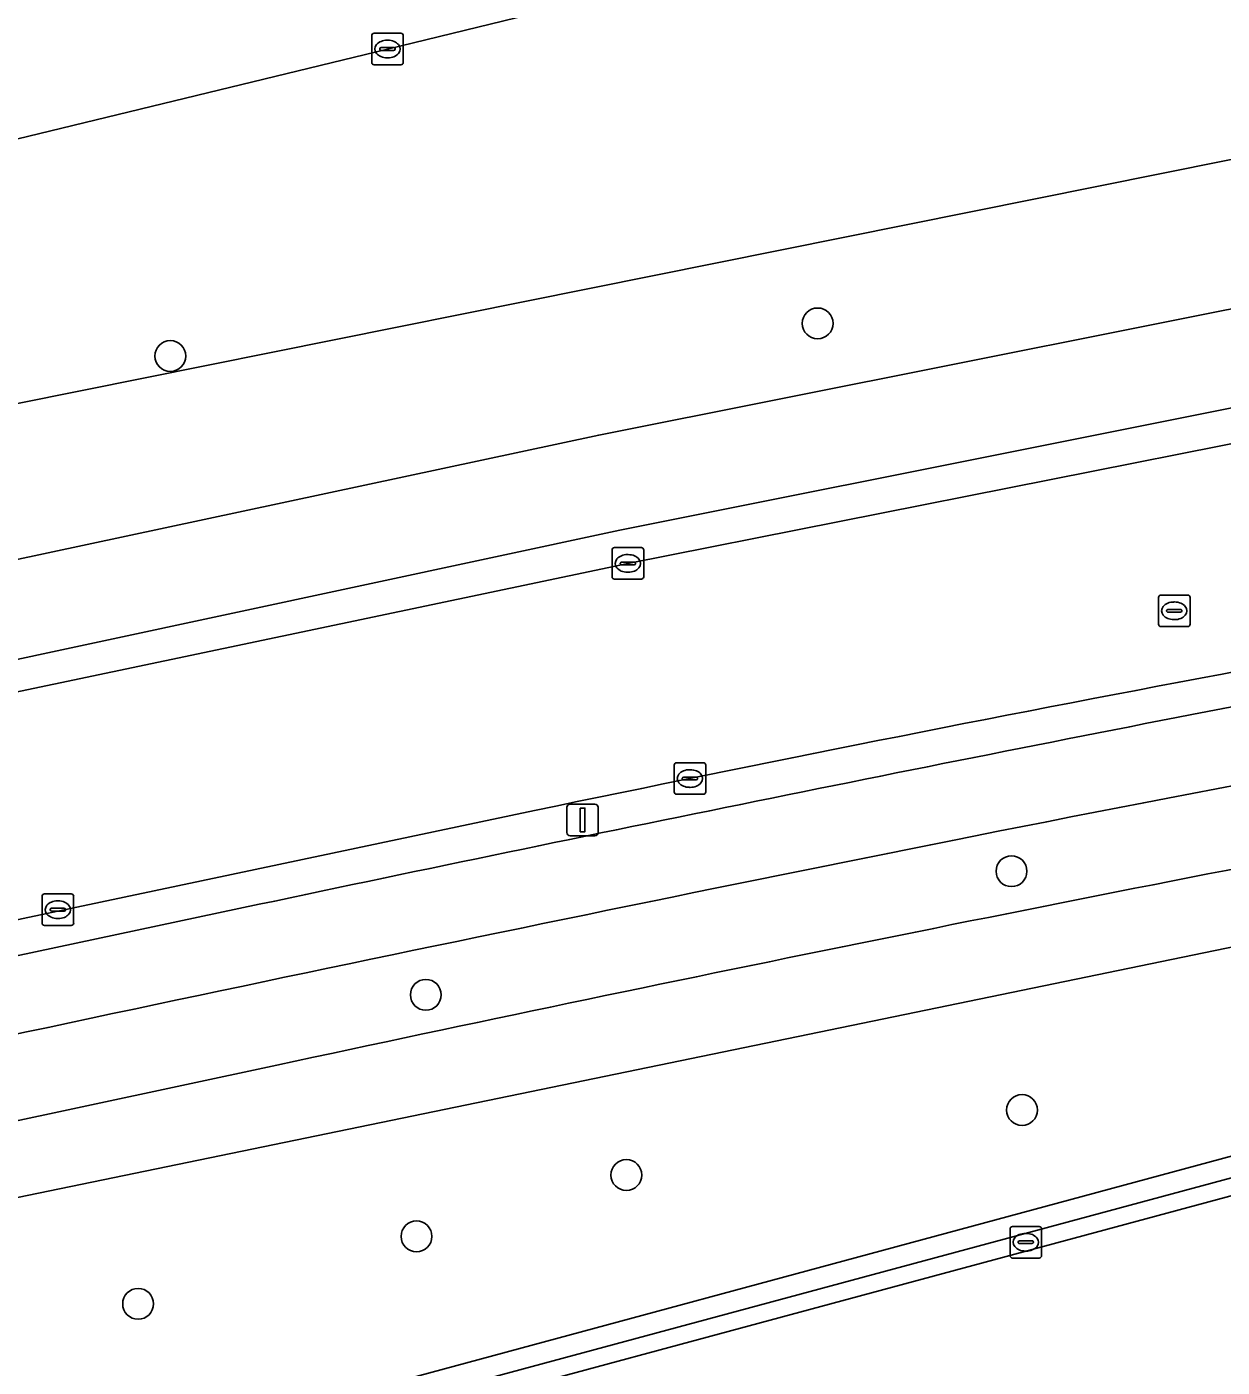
# Model space of a CAD drawing. Extents: x 159053 to 160042, y 380449 to 381423.
# Drawn here: x 159623.16 to 159661.07, y 380798.12 to 380840.65 of the extents above; entities that cross this region are included whole.
import ezdxf

# ---------------------------------------------------------------- set-up
doc = ezdxf.new("R2010")
doc.units = 0
for name, color, linetype in [('IMGEO_Berm_groen', 7, 'Continuous'), ('IMGEO_Boom', 7, 'Continuous'), ('IMGEO_Fietspad_gesloten', 7, 'Continuous'), ('IMGEO_Groenvoorziening', 7, 'Continuous'), ('IMGEO_Hek', 7, 'Continuous'), ('IMGEO_Kolk', 7, 'Continuous'), ('IMGEO_Lichtmast', 7, 'Continuous'), ('IMGEO_Rijbaan_lokaal_gesloten', 7, 'Continuous'), ('IMGEO_Rijbaan_lokaal_open', 7, 'Continuous'), ('IMGEO_Rioolput', 7, 'Continuous'), ('IMGEO_Verkeerseiland_open', 7, 'Continuous'), ('IMGEO_Voetpad_open', 7, 'Continuous')]:
    doc.layers.add(name, color=color, linetype=linetype)

msp = doc.modelspace()

# ---------------------------------------------------------------- linework, layer by layer
at = {"layer": 'IMGEO_Berm_groen'}
for points in [[(159715.096, 380856.651), (159710.91, 380855.897), (159710.496, 380858.162), (159710.479, 380858.158), (159707.466, 380857.527), (159705.532, 380857.109), (159703.562, 380856.689), (159701.602, 380856.185), (159694.58, 380854.51), (159674.597, 380849.669), (159654.61, 380844.821), (159634.598, 380839.941), (159614.623, 380835.096), (159594.636, 380830.246), (159580.633, 380826.862), (159582.518, 380820.586), (159683.336, 380840.857)], [(159702.826, 380840.849), (159708.623, 380846.103), (159702.394, 380850.759), (159692.426, 380848.77), (159683.336, 380840.857), (159582.518, 380820.586), (159580.633, 380826.862), (159574.631, 380825.412), (159574.39, 380825.35)], [(159583.943, 380815.437), (159641.299, 380827.696), (159669.796, 380833.379), (159689.195, 380837.604), (159701.47, 380840.418)], [(159609.517, 380805.8), (159580.041, 380799.489), (159531.309, 380789.098), (159521.713, 380787.099), (159506.465, 380783.743), (159506.964, 380781.227), (159514.007, 380782.776), (159520.552, 380784.102), (159554.204, 380791.269), (159597.933, 380800.609), (159631.091, 380807.706)]]:
    msp.add_lwpolyline(points, dxfattribs=at)
for centre, radius, start, end in [((159853.154, 379811.541), 1023.159, 98.459848, 101.269809), ((160096.795, 378593.484), 2265.344, 101.292528, 102.421452), ((159960.621, 379278.255), 1564.548, 100.773484, 102.158865)]:
    msp.add_arc(centre, radius, start, end, dxfattribs=at)
at = {"layer": 'IMGEO_Boom'}
for centre in [(159648.241, 380831.236), (159627.708, 380830.202), (159654.39, 380813.858), (159635.812, 380809.938), (159654.724, 380806.281), (159642.175, 380804.219), (159635.518, 380802.274), (159626.687, 380800.134)]:
    msp.add_circle(centre, 0.489, dxfattribs=at)
at = {"layer": 'IMGEO_Fietspad_gesloten'}
for points in [[(159701.47, 380840.418), (159689.195, 380837.604), (159669.796, 380833.379), (159641.299, 380827.696), (159583.943, 380815.437)], [(159582.295, 380811.882), (159584.084, 380812.266), (159641.97, 380824.675), (159670.378, 380830.356), (159689.881, 380834.577), (159702.755, 380837.567)], [(159630.529, 380812.809), (159579.274, 380801.887)]]:
    msp.add_lwpolyline(points, dxfattribs=at)
for centre, radius, start, end in [((159853.154, 379811.541), 1023.159, 98.459848, 101.269809), ((160023.613, 378957.12), 1896.865, 100.98719, 101.959957), ((160096.795, 378593.484), 2265.344, 101.292528, 102.421452)]:
    msp.add_arc(centre, radius, start, end, dxfattribs=at)
at = {"layer": 'IMGEO_Groenvoorziening'}
msp.add_lwpolyline([(159714.152, 380776.048), (159705.254, 380816.619), (159704.901, 380818.226), (159704.176, 380819.004), (159690.173, 380816.785), (159681.175, 380815.073), (159670.336, 380813.303), (159605.883, 380800.005), (159537.961, 380785.234), (159507.401, 380778.807), (159508.418, 380774.748), (159508.533, 380774.71), (159511.387, 380775.509), (159550.798, 380786.279), (159553.651, 380775.706), (159557.036, 380776.621), (159694.564, 380813.798)], dxfattribs=at)
msp.add_lwpolyline([(159696.615, 380806.199), (159669.744, 380798.884), (159669.306, 380800.531), (159668.883, 380802.12), (159668.351, 380804.117), (159668.02, 380805.359), (159558.38, 380775.781), (159562.553, 380760.977), (159562.046, 380760.831), (159557.701, 380776.164), (159694.48, 380813.062), (159694.636, 380812.539), (159694.886, 380812.603), (159694.564, 380813.798), (159557.036, 380776.621), (159558.877, 380767.036), (159562.896, 380751.667), (159564.456, 380752.092), (159585.769, 380672.062), (159585.889, 380671.612), (159601.677, 380675.891), (159615.859, 380679.734), (159722.812, 380708.719), (159711.779, 380750)], close=True, dxfattribs=at)
at = {"layer": 'IMGEO_Hek'}
msp.add_lwpolyline([(159557.036, 380776.621), (159694.564, 380813.798)], dxfattribs=at)
at = {"layer": 'IMGEO_Kolk'}
for p, q in [((159634.172, 380840.441), (159635.024, 380840.441)), ((159634.097, 380839.515), (159634.097, 380840.367)), ((159634.399, 380839.984), (159634.797, 380839.984)), ((159634.585, 380840.221), (159634.61, 380840.221)), ((159635.098, 380840.367), (159635.098, 380839.515)), ((159634.356, 380839.935), (159634.356, 380839.947)), ((159634.794, 380839.898), (159634.396, 380839.898)), ((159634.608, 380839.661), (159634.583, 380839.661)), ((159634.84, 380839.947), (159634.84, 380839.935)), ((159635.024, 380839.441), (159634.172, 380839.441)), ((159641.722, 380823.197), (159641.722, 380824.049)), ((159641.797, 380824.123), (159642.649, 380824.123)), ((159642.21, 380823.903), (159642.235, 380823.903)), ((159642.723, 380824.049), (159642.723, 380823.197)), ((159641.981, 380823.617), (159641.981, 380823.629)), ((159642.419, 380823.58), (159642.021, 380823.58)), ((159642.024, 380823.666), (159642.422, 380823.666)), ((159642.465, 380823.629), (159642.465, 380823.617)), ((159642.649, 380823.123), (159641.797, 380823.123)), ((159642.233, 380823.343), (159642.208, 380823.343)), ((159643.69, 380816.373), (159643.69, 380817.225)), ((159643.765, 380817.299), (159644.617, 380817.299)), ((159644.178, 380817.079), (159644.203, 380817.079)), ((159644.691, 380817.225), (159644.691, 380816.373)), ((159643.949, 380816.793), (159643.949, 380816.805)), ((159644.387, 380816.756), (159643.989, 380816.756)), ((159643.992, 380816.842), (159644.39, 380816.842)), ((159644.433, 380816.805), (159644.433, 380816.793)), ((159644.617, 380816.299), (159643.765, 380816.299)), ((159644.201, 380816.519), (159644.176, 380816.519)), ((159623.642, 380812.212), (159623.642, 380813.064)), ((159623.717, 380813.138), (159624.569, 380813.138)), ((159624.13, 380812.918), (159624.155, 380812.918)), ((159624.643, 380813.064), (159624.643, 380812.212)), ((159623.901, 380812.632), (159623.901, 380812.644)), ((159624.339, 380812.595), (159623.941, 380812.595)), ((159623.944, 380812.681), (159624.342, 380812.681)), ((159624.153, 380812.358), (159624.128, 380812.358)), ((159624.385, 380812.644), (159624.385, 380812.632)), ((159624.569, 380812.138), (159623.717, 380812.138)), ((159654.418, 380802.588), (159655.27, 380802.588)), ((159654.343, 380801.662), (159654.343, 380802.514)), ((159654.645, 380802.131), (159655.043, 380802.131)), ((159654.831, 380802.368), (159654.856, 380802.368)), ((159655.344, 380802.514), (159655.344, 380801.662)), ((159654.602, 380802.082), (159654.602, 380802.094)), ((159655.04, 380802.045), (159654.642, 380802.045)), ((159654.854, 380801.808), (159654.829, 380801.808)), ((159655.086, 380802.094), (159655.086, 380802.082)), ((159655.27, 380801.588), (159654.418, 380801.588))]:
    msp.add_line(p, q, dxfattribs=at)
for points in [[(159634.172, 380840.441), (159635.024, 380840.441)], [(159634.097, 380839.515), (159634.097, 380840.367)], [(159635.098, 380840.367), (159635.098, 380839.515)], [(159635.024, 380839.441), (159634.172, 380839.441)], [(159641.722, 380823.197), (159641.722, 380824.049)], [(159641.797, 380824.123), (159642.649, 380824.123)], [(159642.723, 380824.049), (159642.723, 380823.197)], [(159642.649, 380823.123), (159641.797, 380823.123)], [(159643.69, 380816.373), (159643.69, 380817.225)], [(159643.765, 380817.299), (159644.617, 380817.299)], [(159644.691, 380817.225), (159644.691, 380816.373)], [(159644.617, 380816.299), (159643.765, 380816.299)], [(159623.642, 380812.212), (159623.642, 380813.064)], [(159623.717, 380813.138), (159624.569, 380813.138)], [(159624.643, 380813.064), (159624.643, 380812.212)], [(159624.569, 380812.138), (159623.717, 380812.138)], [(159654.418, 380802.588), (159655.27, 380802.588)], [(159654.343, 380801.662), (159654.343, 380802.514)], [(159655.344, 380802.514), (159655.344, 380801.662)], [(159655.27, 380801.588), (159654.418, 380801.588)]]:
    msp.add_lwpolyline(points, dxfattribs=at)
for centre, radius, start, end in [((159634.174, 380840.365), 0.0765, 91.552, 178.448), ((159634.174, 380840.365), 0.0765, 91.552, 178.448), ((159635.022, 380840.365), 0.0765, 1.552, 88.448), ((159635.022, 380840.365), 0.0765, 1.552, 88.448), ((159634.396, 380839.944), 0.0403, 85.8775, 175.7526), ((159634.801, 380839.946), 0.0386, 1.7309, 96.639), ((159634.393, 380839.934), 0.0366, 178.938, 274.7102), ((159634.797, 380839.941), 0.043, 264.8664, 352.4533), ((159634.174, 380839.517), 0.0765, 181.552, 268.448), ((159634.174, 380839.517), 0.0765, 181.552, 268.448), ((159635.022, 380839.517), 0.0765, 271.552, 358.448), ((159635.022, 380839.517), 0.0765, 271.552, 358.448), ((159641.799, 380824.047), 0.0765, 91.552, 178.448), ((159641.799, 380824.047), 0.0765, 91.552, 178.448), ((159642.647, 380824.047), 0.0765, 1.552, 88.448), ((159642.647, 380824.047), 0.0765, 1.552, 88.448), ((159642.021, 380823.626), 0.0403, 85.8775, 175.7526), ((159642.018, 380823.616), 0.0366, 178.938, 274.7102), ((159642.422, 380823.623), 0.043, 264.8664, 352.4533), ((159642.426, 380823.628), 0.0386, 1.7309, 96.639), ((159641.799, 380823.199), 0.0765, 181.552, 268.448), ((159641.799, 380823.199), 0.0765, 181.552, 268.448), ((159642.647, 380823.199), 0.0765, 271.552, 358.448), ((159642.647, 380823.199), 0.0765, 271.552, 358.448), ((159643.767, 380817.223), 0.0765, 91.552, 178.448), ((159643.767, 380817.223), 0.0765, 91.552, 178.448), ((159644.615, 380817.223), 0.0765, 1.552, 88.448), ((159644.615, 380817.223), 0.0765, 1.552, 88.448), ((159643.989, 380816.802), 0.0403, 85.8775, 175.7526), ((159643.986, 380816.792), 0.0366, 178.938, 274.7102), ((159644.39, 380816.799), 0.043, 264.8664, 352.4533), ((159644.394, 380816.804), 0.0386, 1.7309, 96.639), ((159643.767, 380816.375), 0.0765, 181.552, 268.448), ((159643.767, 380816.375), 0.0765, 181.552, 268.448), ((159644.615, 380816.375), 0.0765, 271.552, 358.448), ((159644.615, 380816.375), 0.0765, 271.552, 358.448), ((159623.719, 380813.062), 0.0765, 91.552, 178.448), ((159623.719, 380813.062), 0.0765, 91.552, 178.448), ((159624.567, 380813.062), 0.0765, 1.552, 88.448), ((159624.567, 380813.062), 0.0765, 1.552, 88.448), ((159623.941, 380812.641), 0.0403, 85.8775, 175.7526), ((159623.938, 380812.631), 0.0366, 178.938, 274.7102), ((159624.342, 380812.638), 0.043, 264.8664, 352.4533), ((159624.346, 380812.643), 0.0386, 1.7309, 96.639), ((159623.719, 380812.214), 0.0765, 181.552, 268.448), ((159623.719, 380812.214), 0.0765, 181.552, 268.448), ((159624.567, 380812.214), 0.0765, 271.552, 358.448), ((159624.567, 380812.214), 0.0765, 271.552, 358.448), ((159654.42, 380802.512), 0.0765, 91.552, 178.448), ((159654.42, 380802.512), 0.0765, 91.552, 178.448), ((159655.268, 380802.512), 0.0765, 1.552, 88.448), ((159655.268, 380802.512), 0.0765, 1.552, 88.448), ((159654.642, 380802.091), 0.0403, 85.8775, 175.7526), ((159655.047, 380802.093), 0.0386, 1.7309, 96.639), ((159654.639, 380802.081), 0.0366, 178.938, 274.7102), ((159655.043, 380802.088), 0.043, 264.8664, 352.4533), ((159654.42, 380801.664), 0.0765, 181.552, 268.448), ((159654.42, 380801.664), 0.0765, 181.552, 268.448), ((159655.268, 380801.664), 0.0765, 271.552, 358.448), ((159655.268, 380801.664), 0.0765, 271.552, 358.448)]:
    msp.add_arc(centre, radius, start, end, dxfattribs=at)
for centre, major_axis, ratio, start_param, end_param in [((159634.584, 380839.941), (-0.387, 0.002), 0.722429, 4.712389, 7.853982), ((159634.609, 380839.941), (-0.39, 0.002), 0.717154, 1.570796, 4.712389), ((159642.209, 380823.623), (-0.387, 0.002), 0.722429, 4.712389, 7.853982), ((159642.234, 380823.623), (-0.39, 0.002), 0.717154, 1.570796, 4.712389), ((159644.177, 380816.799), (-0.387, 0.002), 0.722429, 4.712389, 7.853982), ((159644.202, 380816.799), (-0.39, 0.002), 0.717154, 1.570796, 4.712389), ((159624.129, 380812.638), (-0.387, 0.002), 0.722429, 4.712389, 7.853982), ((159624.154, 380812.638), (-0.39, 0.002), 0.717154, 1.570796, 4.712389), ((159654.83, 380802.088), (-0.387, 0.002), 0.722429, 4.712389, 7.853982), ((159654.855, 380802.088), (-0.39, 0.002), 0.717154, 1.570796, 4.712389)]:
    msp.add_ellipse(centre, major_axis=major_axis, ratio=ratio, start_param=start_param, end_param=end_param, dxfattribs=at)
at = {"layer": 'IMGEO_Lichtmast'}
for p, q in [((159640.289, 380815.085), (159640.289, 380815.885)), ((159640.289, 380815.885), (159640.289, 380815.085)), ((159640.389, 380815.985), (159641.179, 380815.985)), ((159641.179, 380815.985), (159640.389, 380815.985)), ((159641.279, 380815.885), (159641.279, 380815.085)), ((159641.279, 380815.085), (159641.279, 380815.885)), ((159641.179, 380814.985), (159640.389, 380814.985)), ((159640.389, 380814.985), (159641.179, 380814.985))]:
    msp.add_line(p, q, dxfattribs=at)
msp.add_lwpolyline([(159640.709, 380815.86), (159640.859, 380815.86), (159640.859, 380815.11), (159640.709, 380815.11), (159640.709, 380815.86)], dxfattribs=at)
for centre, start, end in [((159640.389, 380815.885), 90, 180), ((159640.389, 380815.885), 90, 180), ((159641.179, 380815.885), 0, 90), ((159641.179, 380815.885), 360, 90), ((159640.389, 380815.085), 180, 270), ((159640.389, 380815.085), 180, 270), ((159641.179, 380815.085), 270, 0), ((159641.179, 380815.085), 270, 0)]:
    msp.add_arc(centre, 0.1, start, end, dxfattribs=at)
at = {"layer": 'IMGEO_Rijbaan_lokaal_gesloten'}
for points in [[(159715.493, 380839.327), (159712.487, 380838.735), (159702.959, 380836.47), (159681.481, 380831.636), (159662.364, 380827.617), (159642.223, 380823.623), (159622.142, 380819.406), (159584.34, 380811.262), (159582.969, 380810.968), (159580.4, 380810.281)], [(159579.06, 380803.004), (159581.659, 380803.506), (159608.509, 380809.291), (159639.258, 380815.783)]]:
    msp.add_lwpolyline(points, dxfattribs=at)
for centre, radius, start, end in [((159792.777, 380151.639), 681.326, 99.430806, 101.145714), ((159875.051, 379685.211), 1154.899, 100.677394, 101.780799)]:
    msp.add_arc(centre, radius, start, end, dxfattribs=at)
at = {"layer": 'IMGEO_Rijbaan_lokaal_open'}
msp.add_lwpolyline([(159574.39, 380825.35), (159574.631, 380825.412), (159580.633, 380826.862), (159594.636, 380830.246), (159614.623, 380835.096), (159634.598, 380839.941), (159654.61, 380844.821), (159674.597, 380849.669), (159694.58, 380854.51), (159701.602, 380856.185), (159703.562, 380856.689), (159705.532, 380857.109), (159707.466, 380857.527), (159710.479, 380858.158), (159710.496, 380858.162), (159712.164, 380858.511), (159713.344, 380858.715)], dxfattribs=at)
msp.add_lwpolyline([(159694.301, 380812.449), (159694.636, 380812.539), (159694.48, 380813.062), (159557.701, 380776.164), (159562.046, 380760.831), (159562.553, 380760.977), (159558.38, 380775.781), (159668.02, 380805.359)], close=True, dxfattribs=at)
at = {"layer": 'IMGEO_Rioolput'}
for p, q in [((159659.052, 380821.693), (159659.052, 380822.545)), ((159659.127, 380822.619), (159659.979, 380822.619)), ((159660.053, 380822.545), (159660.053, 380821.693)), ((159659.311, 380822.113), (159659.311, 380822.125)), ((159659.354, 380822.162), (159659.752, 380822.162)), ((159659.54, 380822.399), (159659.565, 380822.399)), ((159659.795, 380822.125), (159659.795, 380822.113)), ((159659.749, 380822.076), (159659.351, 380822.076)), ((159659.563, 380821.839), (159659.538, 380821.839)), ((159659.979, 380821.619), (159659.127, 380821.619))]:
    msp.add_line(p, q, dxfattribs=at)
for points in [[(159659.052, 380821.693), (159659.052, 380822.545)], [(159659.127, 380822.619), (159659.979, 380822.619)], [(159660.053, 380822.545), (159660.053, 380821.693)], [(159659.979, 380821.619), (159659.127, 380821.619)]]:
    msp.add_lwpolyline(points, dxfattribs=at)
for centre, radius, start, end in [((159659.129, 380822.543), 0.0765, 91.552, 178.448), ((159659.129, 380822.543), 0.0765, 91.552, 178.448), ((159659.977, 380822.543), 0.0765, 1.552, 88.448), ((159659.977, 380822.543), 0.0765, 1.552, 88.448), ((159659.351, 380822.122), 0.0403, 85.8775, 175.7526), ((159659.348, 380822.112), 0.0366, 178.938, 274.7102), ((159659.752, 380822.119), 0.043, 264.8664, 352.4533), ((159659.756, 380822.124), 0.0386, 1.7309, 96.639), ((159659.129, 380821.695), 0.0765, 181.552, 268.448), ((159659.129, 380821.695), 0.0765, 181.552, 268.448), ((159659.977, 380821.695), 0.0765, 271.552, 358.448), ((159659.977, 380821.695), 0.0765, 271.552, 358.448)]:
    msp.add_arc(centre, radius, start, end, dxfattribs=at)
for centre, major_axis, ratio, start_param, end_param in [((159659.539, 380822.119), (-0.387, 0.002), 0.722429, 4.712389, 7.853982), ((159659.564, 380822.119), (-0.39, 0.002), 0.717154, 1.570796, 4.712389)]:
    msp.add_ellipse(centre, major_axis=major_axis, ratio=ratio, start_param=start_param, end_param=end_param, dxfattribs=at)
at = {"layer": 'IMGEO_Verkeerseiland_open'}
msp.add_lwpolyline([(159702.959, 380836.47), (159702.755, 380837.567), (159689.881, 380834.577), (159670.378, 380830.356), (159641.97, 380824.675), (159584.084, 380812.266), (159584.34, 380811.262), (159622.142, 380819.406), (159642.223, 380823.623), (159662.364, 380827.617), (159681.481, 380831.636)], close=True, dxfattribs=at)
msp.add_lwpolyline([(159639.258, 380815.783), (159608.509, 380809.291), (159581.659, 380803.506), (159579.06, 380803.004), (159579.274, 380801.887), (159630.529, 380812.809)], dxfattribs=at)
for centre, radius, start, end in [((159792.777, 380151.639), 681.326, 99.430806, 101.145714), ((159875.051, 379685.211), 1154.899, 100.677394, 101.780799), ((160023.613, 378957.12), 1896.865, 100.98719, 101.959957)]:
    msp.add_arc(centre, radius, start, end, dxfattribs=at)
at = {"layer": 'IMGEO_Voetpad_open'}
msp.add_lwpolyline([(159631.091, 380807.706), (159597.933, 380800.609), (159554.204, 380791.269), (159520.552, 380784.102), (159514.007, 380782.776), (159506.964, 380781.227), (159507.401, 380778.807), (159537.961, 380785.234), (159605.883, 380800.005), (159670.336, 380813.303), (159681.175, 380815.073), (159690.173, 380816.785)], dxfattribs=at)
msp.add_arc((159960.621, 379278.255), 1564.548, 100.773484, 102.158865, dxfattribs=at)

doc.saveas('drawing.dxf')
